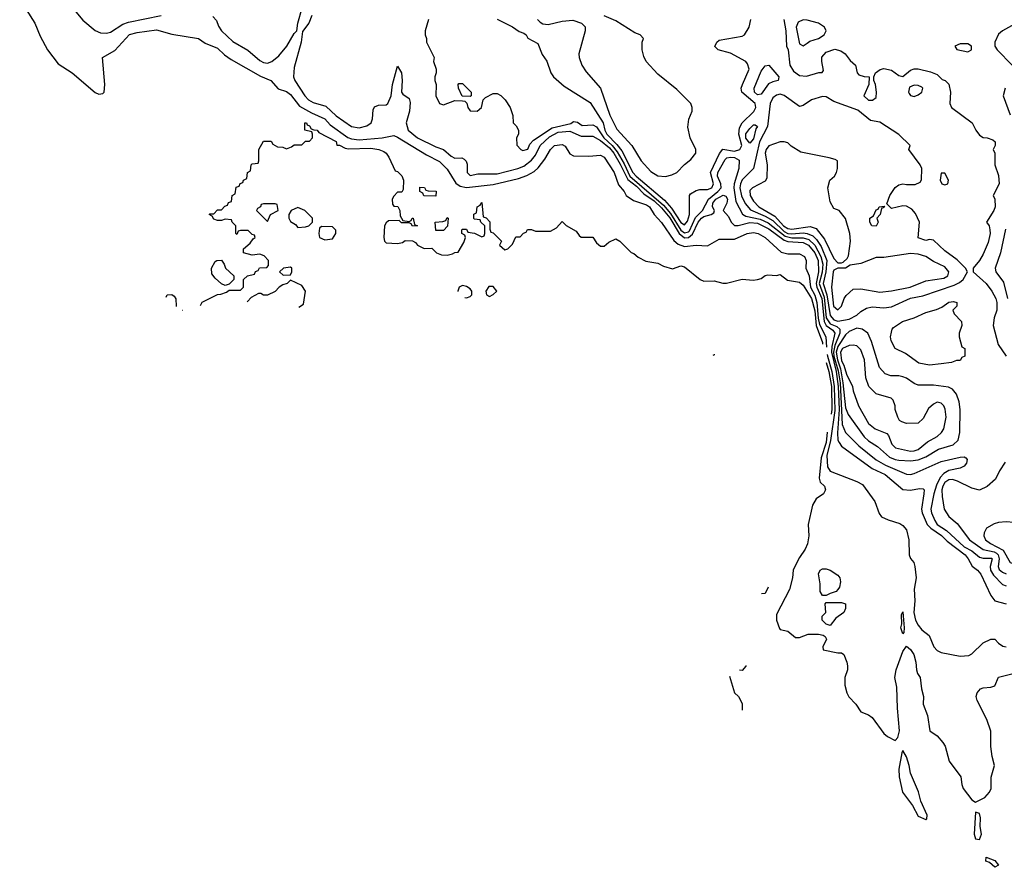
# Model space of a CAD drawing. Header units: inches. Extents: x 2380249 to 2585472, y 382747 to 546448.
# Tile 278 of 626: x 2524336 to 2529480, y 420297 to 424728. Entities that reach past the tile are written whole.
import ezdxf

# ---------------------------------------------------------------- set-up
doc = ezdxf.new("R2010")
doc.units = ezdxf.units.IN
doc.header["$MEASUREMENT"] = 0
doc.layers.add('C5422', color=7, linetype='Continuous')

msp = doc.modelspace()

# ---------------------------------------------------------------- linework, layer by layer
at = {"layer": 'C5422', "color": 4}
for points, elevation in [([(2524335.9, 424835.9), (2524414.9, 424710), (2524442.6, 424642.6), (2524480.5, 424570), (2524536.8, 424496.8), (2524610, 424450.6), (2524730, 424348.2), (2524750, 424339.3), (2524770, 424342), (2524778, 424350), (2524780.5, 424390), (2524769.2, 424530), (2524832.4, 424567.6), (2524910, 424650.2), (2524950, 424661.8), (2525050, 424674.7), (2525130, 424653.4), (2525270, 424630.3), (2525304.9, 424604.9), (2525370, 424579), (2525405.3, 424545.3), (2525440.8, 424520.8), (2525593.9, 424433.9), (2525648.2, 424410), (2525686.5, 424366.5), (2525730, 424352.4), (2525750, 424337.4), (2525797.1, 424277.1), (2525861, 424241), (2525930, 424210.2), (2525958.3, 424178.3), (2526050, 424112.7), (2526070, 424105.2), (2526110, 424100.6), (2526230, 424111.3), (2526290, 424123.6), (2526310, 424114.9), (2526461.2, 424021.2), (2526530, 423986.9), (2526570, 423947.4), (2526614.1, 423874.1), (2526637.6, 423857.6), (2526670, 423851.3), (2526810, 423866.2), (2526942.1, 423897.9), (2526986.4, 423913.6), (2527024.6, 423935.4), (2527045.5, 423954.5), (2527080.2, 423999.8), (2527108.7, 424050), (2527129.7, 424070), (2527170, 424075.3), (2527186.4, 424066.4), (2527210, 424027.7), (2527230, 424016.4), (2527310, 424015.6), (2527370, 424020.3), (2527390, 424010.3), (2527442.6, 423930), (2527464.2, 423864.2), (2527493.4, 423830), (2527504, 423810), (2527542.4, 423782.4), (2527610, 423760.2), (2527626, 423750), (2527650.2, 423710.2), (2527690, 423668.4), (2527754.2, 423574.2), (2527775.4, 423555.4), (2527810, 423543.5), (2527870, 423549.1), (2527930, 423546), (2527990, 423580.4), (2528070, 423580.2), (2528137, 423610), (2528170, 423616), (2528194.4, 423610), (2528230.3, 423590), (2528313.6, 423513.6), (2528350, 423503.6), (2528410, 423504.4), (2528436.9, 423490), (2528445.3, 423470), (2528443.2, 423430), (2528461.1, 423390), (2528467.1, 423330), (2528490, 423287.9), (2528501.4, 423250), (2528507.4, 423167.4), (2528514.4, 423134.4), (2528547.2, 423070), (2528552.1, 423016.2)], 16), ([(2524619.9, 424779.9), (2524665.2, 424725.2), (2524730, 424671), (2524758.8, 424658.8), (2524790, 424657.3), (2524810, 424664), (2524875.2, 424704.8), (2524904.9, 424715.1), (2525075.3, 424750)], 24), ([(2525344.5, 424744.5), (2525364.9, 424724.9), (2525375.3, 424695.3), (2525390.8, 424670), (2525450, 424614.8), (2525528.6, 424568.6), (2525590, 424514.8), (2525610, 424504), (2525630, 424500.7), (2525654, 424510), (2525690, 424539.1), (2525731.5, 424590), (2525770, 424656), (2525784, 424670), (2525789.5, 424710.5), (2525812.3, 424790)], 24), ([(2525861.6, 424750), (2525847.3, 424710), (2525813.2, 424666.8), (2525806, 424610), (2525770, 424478), (2525767, 424430), (2525774, 424410), (2525826.4, 424330), (2525845.3, 424310), (2525870, 424295), (2525936.1, 424276.1), (2525990, 424225.8), (2526069.6, 424169.6), (2526110, 424163.2), (2526150, 424173.7), (2526171.8, 424190), (2526179.5, 424210), (2526182.7, 424257.3), (2526190, 424272), (2526210, 424281), (2526250, 424282.8), (2526259, 424290), (2526276, 424330), (2526283, 424390), (2526310, 424484.7), (2526330.4, 424450), (2526334, 424410), (2526330.7, 424350), (2526338.5, 424338.5), (2526370, 424316), (2526375.3, 424295.3), (2526371.8, 424250), (2526355.6, 424190), (2526365.8, 424150), (2526414.9, 424110), (2526510, 424063.2), (2526549.4, 424049.4), (2526590, 424014.9), (2526610, 424005.3), (2526645.5, 424005.5), (2526658.7, 423998.7), (2526668.4, 423988.4), (2526673.1, 423973.1), (2526673, 423930), (2526690, 423913), (2526730, 423922.8), (2526830, 423921.8), (2526938, 423950), (2526970, 423962.9), (2527010, 423993.8), (2527030, 424020.3), (2527054.8, 424070), (2527103.9, 424116.1), (2527150, 424140.1), (2527210, 424145.3), (2527270, 424118.6), (2527330, 424118.7), (2527370, 424096), (2527417.9, 424057.9), (2527440.7, 424030), (2527473.5, 423973.5), (2527513.2, 423893.2), (2527558.3, 423858.3), (2527597.6, 423817.6), (2527650, 423781.8), (2527690, 423744.8), (2527732.6, 423692.6), (2527781.2, 423610), (2527808.6, 423588.6), (2527830.3, 423589.7), (2527852, 423608), (2527880.5, 423670), (2527897.8, 423690), (2527910, 423699), (2527949.3, 423710), (2527962, 423718), (2527966.6, 423730), (2527955.8, 423750), (2527958.2, 423770), (2527972.2, 423790), (2528011.2, 423811.2), (2528026.1, 423806.1), (2528033.6, 423790), (2528031.3, 423768.7), (2528010.8, 423730), (2528039.3, 423699.3), (2528053, 423670), (2528070, 423653), (2528090, 423653.1), (2528150, 423668.3), (2528190, 423664.1), (2528250, 423635.1), (2528330, 423575.6), (2528350, 423568.3), (2528430, 423563), (2528457.8, 423550), (2528489.5, 423510), (2528507.1, 423470), (2528510.1, 423410.1), (2528496.9, 423350), (2528500.1, 423330), (2528526.7, 423270), (2528539.5, 423150), (2528550, 423128.9), (2528585.2, 423105.2), (2528595.5, 423090), (2528579.5, 423020.5), (2528577, 422990), (2528602.5, 422890), (2528612.8, 422810), (2528617.9, 422690), (2528608.3, 422568.3), (2528611.1, 422531.1), (2528617.8, 422517.8), (2528630, 422499.3), (2528790, 422382.8), (2528857.1, 422350), (2528950, 422272.4), (2528990, 422268.5), (2529037.3, 422277.3), (2529056.3, 422276.3), (2529061, 422270), (2529060.5, 422250), (2529046.9, 422170), (2529050.2, 422150), (2529077.3, 422090), (2529095.6, 422070), (2529151.9, 422031.9), (2529182.4, 422002.4), (2529275.3, 421930), (2529292.2, 421910), (2529311.9, 421871.9), (2529340.7, 421850), (2529357.1, 421830), (2529410, 421718), (2529430, 421691), (2529490, 421674.8)], 24), ([(2526471.3, 424730), (2526454, 424670), (2526454, 424650), (2526462, 424630), (2526462, 424610), (2526502, 424530), (2526498, 424510), (2526512, 424470), (2526512, 424450), (2526504.7, 424430), (2526504.7, 424410), (2526511.3, 424390), (2526510.6, 424330), (2526530, 424291), (2526550, 424282.8), (2526610, 424306), (2526650, 424304.7), (2526662, 424302), (2526672, 424292), (2526678, 424270), (2526690, 424252), (2526726, 424250), (2526748.7, 424270), (2526758, 424310), (2526770, 424322), (2526810, 424342), (2526830, 424342), (2526850, 424332), (2526872, 424310), (2526898, 424270), (2526912.7, 424227.3), (2526914, 424190), (2526930, 424174), (2526942, 424150), (2526942, 424130), (2526932, 424110), (2526932.7, 424072.7), (2526954, 424050), (2526964.7, 424044.7), (2526990, 424052), (2527001.5, 424078.5), (2527020.8, 424099.2), (2527117.5, 424162.5), (2527215.1, 424184.9), (2527230, 424196), (2527250, 424192), (2527274.8, 424174.8), (2527330, 424178.7), (2527349.1, 424169.1), (2527387.8, 424110), (2527431.2, 424071.2), (2527458, 424038), (2527494.4, 423974.4), (2527523.6, 423910), (2527698.8, 423758.8), (2527736, 423716), (2527790, 423627.2), (2527810, 423613.5), (2527830, 423619.2), (2527834.6, 423625.4), (2527866.6, 423693.4), (2527902.6, 423730), (2527935.5, 423790), (2527983.5, 423830), (2528000.3, 423850), (2527998.9, 423870), (2527982.4, 423910), (2527983.4, 423930), (2528022.4, 423997.6), (2528030, 424005.7), (2528050, 424010.2), (2528070, 424007.6), (2528094.8, 423994.8), (2528092.9, 423950), (2528068.1, 423870), (2528066.9, 423850), (2528077.5, 423777.5), (2528112.2, 423712.2), (2528130, 423702), (2528205.4, 423685.4), (2528246.2, 423666.2), (2528336.1, 423596.1), (2528370, 423588.5), (2528430, 423587.7), (2528458.9, 423578.9), (2528490.5, 423550.5), (2528522.3, 423490), (2528531.6, 423450), (2528527.9, 423407.9), (2528512.7, 423350), (2528538.6, 423278.6), (2528550.1, 423170), (2528570, 423139.1), (2528604.6, 423124.6), (2528620.7, 423110), (2528621.7, 423090), (2528594.8, 423025.2), (2528588.1, 422990), (2528590.1, 422970), (2528613, 422893), (2528622.1, 422830), (2528632.8, 422612.8), (2528650, 422570.6), (2528720.4, 422500.4), (2528810, 422427.2), (2528860, 422400), (2528970, 422352.4), (2528990, 422350.4), (2529010, 422355.8), (2529150, 422418.4), (2529250, 422442), (2529270, 422442.8), (2529278.5, 422438.5), (2529286, 422430), (2529282.8, 422410), (2529270, 422394), (2529250, 422384.5), (2529190, 422372), (2529163.5, 422356.5), (2529144.7, 422335.3), (2529125.2, 422294.8), (2529112.1, 422250), (2529095.6, 422170), (2529100.3, 422150), (2529116.5, 422110), (2529130.2, 422090.2), (2529178.5, 422058.5), (2529270, 421972.2), (2529311.4, 421951.4), (2529350, 421918.3), (2529370, 421912.6), (2529413.5, 421913.5), (2529416.9, 421910), (2529406, 421870), (2529407.8, 421850), (2529424, 421824), (2529470, 421775.8), (2529490, 421768.8)], 28), ([(2526830, 424730.7), (2526910, 424690.8), (2526946, 424666), (2526970, 424658), (2526982, 424650), (2526991.3, 424631.3), (2527043.6, 424603.6), (2527066.4, 424546.4), (2527090.7, 424510.7), (2527110.9, 424450.9), (2527124.7, 424430), (2527181.4, 424381.4), (2527316, 424296), (2527383.6, 424190), (2527393, 424150), (2527403, 424130), (2527456.5, 424076.5), (2527482.1, 424042.1), (2527540.2, 423930), (2527557.3, 423910), (2527704.9, 423784.9), (2527742.2, 423742.2), (2527790, 423667.9), (2527810, 423656.5), (2527825.2, 423674.8), (2527836.1, 423710), (2527835.3, 423810), (2527841.2, 423818.8), (2527870, 423836), (2527890, 423841), (2527930, 423840.4), (2527952.8, 423850), (2527960.4, 423870), (2527945.4, 423930), (2527991.4, 424028.6), (2528010, 424052), (2528070, 424041.4), (2528098.9, 424050), (2528108.8, 424070), (2528093.7, 424130), (2528097, 424163), (2528111.4, 424188.6), (2528171.3, 424248.7), (2528182.2, 424270), (2528179.1, 424290), (2528109.2, 424350), (2528106, 424370), (2528111.8, 424390), (2528147, 424470), (2528138.3, 424498.3), (2528129.5, 424509.5), (2528050, 424554), (2527986, 424570), (2527968.4, 424588.4), (2527978, 424610), (2527990, 424622), (2528110, 424642.8), (2528122, 424650), (2528146.6, 424690), (2528156.2, 424730)], 32), ([(2527040.5, 424730), (2527055.1, 424715.1), (2527070, 424706.7), (2527097.2, 424702.8), (2527170, 424720.7), (2527225.4, 424725.4), (2527271, 424711), (2527291, 424691), (2527290.8, 424670), (2527257.3, 424550), (2527259.1, 424530), (2527273.4, 424490), (2527295.6, 424455.6), (2527370.4, 424370), (2527419.5, 424230), (2527455.9, 424155.9), (2527534, 424070), (2527582.8, 423990), (2527634, 423934), (2527670, 423912.7), (2527710, 423908.7), (2527743.1, 423916.9), (2527769.7, 423930.3), (2527810, 423970.8), (2527843.2, 423996.8), (2527868.7, 424030), (2527868.7, 424050), (2527839.3, 424110), (2527826.8, 424166.8), (2527832.5, 424207.5), (2527849, 424250), (2527849, 424270), (2527842, 424290), (2527770, 424364), (2527670, 424444), (2527609, 424510), (2527596.5, 424536.5), (2527588.9, 424571.1), (2527588.7, 424610), (2527595.3, 424630), (2527578, 424650), (2527550, 424659), (2527450, 424722), (2527390, 424748)], 36), ([(2528328, 424730), (2528338.7, 424670), (2528343.1, 424590), (2528350.3, 424570), (2528360.3, 424490), (2528379.4, 424459.4), (2528410, 424436.4), (2528447, 424433), (2528512, 424452), (2528528, 424452), (2528536.4, 424463.6), (2528526, 424510), (2528527.7, 424532.3), (2528550, 424558.8), (2528594.2, 424574.2), (2528626.1, 424566.1), (2528648, 424550), (2528675.2, 424515.2), (2528702.8, 424490), (2528711.3, 424450), (2528720.7, 424440.7), (2528748.4, 424431.6), (2528774, 424430), (2528772, 424390), (2528746, 424330), (2528770, 424308), (2528792.3, 424307.7), (2528810, 424322), (2528813.2, 424350), (2528808, 424390), (2528798, 424410), (2528798, 424430), (2528808, 424450), (2528832.5, 424467.5), (2528850, 424474), (2528890, 424464), (2528930, 424436), (2528950, 424431.3), (2528990, 424464.7), (2529010, 424471), (2529030, 424470.8), (2529095.3, 424455.3), (2529130, 424442), (2529156, 424416), (2529170.6, 424410.6), (2529190, 424391.3), (2529198.8, 424350), (2529196, 424290), (2529204.7, 424270), (2529312, 424190), (2529331.3, 424150), (2529350, 424124.7), (2529370, 424112), (2529390, 424111.3), (2529419.6, 424099.6), (2529432, 424090), (2529432, 424070), (2529422, 424050), (2529431.1, 424031.1), (2529431, 423970), (2529450, 423914), (2529453.4, 423870), (2529422, 423810), (2529431, 423790), (2529432, 423750), (2529424.7, 423730), (2529386.8, 423670), (2529400.7, 423650), (2529404.9, 423630), (2529405.5, 423610), (2529395.6, 423564.4), (2529370, 423502), (2529350.8, 423470), (2529318, 423430), (2529318, 423410), (2529385.5, 423350), (2529415.5, 423310), (2529435.5, 423270), (2529440.5, 423250), (2529440.7, 423210), (2529426.8, 423170), (2529422.8, 423130), (2529448, 423030), (2529490.6, 422969.4)], 32), ([(2529550, 424714), (2529471, 424670), (2529450, 424653.2), (2529430.8, 424610), (2529431, 424590), (2529442.8, 424570), (2529521, 424490)], 36), ([(2529484, 424370), (2529473.4, 424330), (2529511.6, 424231.6)], 36), ([(2525279.8, 423233.4), (2525290, 423252), (2525370, 423292), (2525387.3, 423292.7), (2525416.4, 423303.6), (2525430, 423314), (2525490, 423314), (2525506, 423330), (2525506, 423370), (2525526, 423390), (2525562, 423398), (2525567.3, 423412.7), (2525582, 423418), (2525588.7, 423431.3), (2525627.3, 423432.7), (2525636.4, 423443.6), (2525635.3, 423470), (2525613.6, 423493.6), (2525590, 423502), (2525550, 423498), (2525506, 423510), (2525506, 423530), (2525540.4, 423559.6), (2525556.4, 423583.6), (2525566, 423590), (2525562, 423602), (2525550, 423606), (2525530, 423626), (2525490, 423626), (2525478, 423622), (2525470, 423606), (2525466, 423610), (2525466, 423650), (2525446, 423670), (2525442, 423682), (2525410, 423686), (2525390, 423678), (2525370, 423678), (2525350, 423686), (2525342, 423702), (2525326, 423710), (2525330, 423714), (2525350, 423714), (2525370, 423734), (2525390, 423734), (2525407.3, 423752.7), (2525422, 423758), (2525427.3, 423772.7), (2525442, 423778), (2525446, 423810), (2525462, 423818), (2525467.3, 423852.7), (2525482, 423858), (2525487.3, 423872.7), (2525502, 423878), (2525506, 423890), (2525522, 423898), (2525526, 423930), (2525542, 423938), (2525546, 423970), (2525550, 423974), (2525582, 423978), (2525586, 423990), (2525586, 424050), (2525610, 424094), (2525650, 424094), (2525658, 424078), (2525683.6, 424063.6), (2525710, 424062), (2525730, 424054), (2525756.4, 424063.6), (2525770, 424074), (2525810, 424074), (2525830, 424094), (2525850, 424094), (2525866, 424110), (2525866, 424130), (2525862, 424142), (2525826, 424150), (2525826, 424190), (2525834, 424190), (2525838, 424178), (2525850, 424174), (2525858, 424158), (2525872, 424152), (2525890, 424151.3), (2525898, 424138), (2525990, 424091), (2525992.7, 424072.7), (2526007.3, 424072.7), (2526036.9, 424056.9), (2526053.7, 424053.7), (2526170, 424057.1), (2526212, 424050), (2526238.5, 424038.5), (2526251.3, 424030), (2526264.7, 424010), (2526298, 423938), (2526310, 423934), (2526332.7, 423912.7), (2526342, 423890), (2526339.6, 423840.4), (2526332.7, 423827.3), (2526310, 423826), (2526290, 423806), (2526282, 423790), (2526283.6, 423763.6), (2526290, 423754), (2526312, 423752), (2526322, 423730), (2526323.6, 423703.6), (2526338, 423678), (2526370, 423674), (2526382, 423678), (2526386, 423690), (2526391.6, 423691.6), (2526398, 423658), (2526414, 423650), (2526388.4, 423648.4), (2526382, 423662), (2526370, 423666), (2526330, 423666), (2526318, 423678), (2526263.6, 423676.4), (2526250, 423666), (2526242, 423650), (2526238, 423590), (2526242, 423570), (2526250, 423562), (2526310, 423558), (2526336.4, 423563.6), (2526350, 423574), (2526388.4, 423571.6), (2526403.6, 423563.6), (2526414, 423550), (2526450, 423532), (2526490, 423534), (2526514, 423510), (2526539.6, 423499.6), (2526570, 423498), (2526596.4, 423503.6), (2526610, 423512), (2526627.3, 423512.7), (2526656.4, 423563.6), (2526666, 423590), (2526662, 423602), (2526646, 423610), (2526646, 423630), (2526650, 423634), (2526670, 423634), (2526678, 423618), (2526711.6, 423611.6), (2526750, 423594), (2526762, 423598), (2526766, 423610), (2526766, 423650), (2526746, 423670), (2526742, 423682), (2526710, 423686), (2526708, 423690), (2526708.4, 423711.6), (2526722, 423718), (2526726, 423750), (2526742, 423758), (2526750, 423772), (2526758, 423698), (2526772.7, 423692.7), (2526791.6, 423671.6), (2526792.7, 423632.7), (2526798, 423618), (2526810, 423614), (2526854, 423570), (2526842, 423550), (2526870, 423524.7), (2526886, 423530), (2526910, 423554), (2526927.3, 423592.7), (2526950, 423594), (2526967.3, 423612.7), (2526982, 423618), (2526988.4, 423631.6), (2527010, 423632), (2527030, 423622), (2527110, 423622), (2527140.4, 423639.6), (2527170, 423674), (2527191.6, 423651.6), (2527243.6, 423623.6), (2527259.6, 423599.6), (2527270, 423592), (2527330, 423592), (2527350, 423562), (2527370, 423544.7), (2527390, 423544.7), (2527414.6, 423565.4), (2527450, 423582), (2527471.1, 423571.1), (2527530, 423512), (2527545.4, 423505.4), (2527566.4, 423486.4), (2527606.8, 423466.8), (2527670, 423456), (2527699.8, 423439.8), (2527746, 423426), (2527790, 423441), (2527810, 423436), (2527890.7, 423370.7), (2527910, 423361), (2527963.5, 423363.5), (2528010, 423351), (2528028.7, 423351.3), (2528110, 423371.3), (2528167.3, 423367.3), (2528190, 423370.8), (2528210, 423376), (2528230, 423391.3), (2528244.7, 423395.3), (2528290, 423391.3), (2528310, 423396), (2528347.1, 423367.1), (2528410, 423356.3), (2528430, 423340.7), (2528472.9, 423270), (2528490, 423206), (2528496.6, 423130), (2528530, 423040.7), (2528531.1, 423031.8)], 12), ([(2529486.3, 423633.7), (2529461.1, 423510), (2529432.7, 423430), (2529435.5, 423410), (2529475.8, 423355.8), (2529496.5, 423270)], 36), ([(2525750, 423366), (2525734, 423350), (2525710, 423342), (2525692, 423330), (2525670, 423308), (2525630, 423288), (2525610, 423288), (2525596.4, 423296.4), (2525583.6, 423296.4), (2525544.7, 423275.3), (2525525.4, 423254.6), (2525524.6, 423252.8)], 12), ([(2525794.9, 423225.2), (2525819, 423241), (2525828.7, 423310), (2525810, 423338), (2525750, 423366)], 12), ([(2526650, 423339), (2526632, 423330), (2526624.7, 423310), (2526625.7, 423306.8)], 12), ([(2526661.3, 423276.5), (2526670, 423274.8), (2526690, 423281), (2526699, 423290), (2526699, 423310), (2526690, 423322), (2526670, 423334), (2526650, 423339)], 12), ([(2525101.2, 423278.1), (2525106, 423290), (2525130, 423292), (2525143.6, 423283.6), (2525151.1, 423268.9), (2525154, 423230), (2525153.6, 423229.8)], 12), ([(2525186.3, 423209.7), (2525186, 423210), (2525187.5, 423210)], 12), ([(2527968.3, 422977.1), (2527963.6, 422976.4), (2527957.5, 422973.3)], 12), ([(2528555.5, 422978.6), (2528556.3, 422970), (2528579.9, 422890), (2528591.9, 422810), (2528594.1, 422685.9), (2528571.6, 422528.4), (2528553.4, 422450), (2528556, 422390), (2528570, 422368.2), (2528710, 422314), (2528738.6, 422298.6), (2528804, 422210), (2528827.1, 422147.1), (2528838, 422130), (2528873.2, 422113.2), (2528933.8, 422093.8), (2528950, 422084), (2528970, 422061), (2528981.6, 422010), (2528983.1, 421930), (2528990, 421911), (2529006.8, 421890), (2529013.4, 421870), (2529019.3, 421810), (2529008.8, 421751.2), (2529012.4, 421690), (2529007.8, 421630), (2529015.8, 421590), (2529030, 421562.8), (2529050, 421538.8), (2529088.4, 421508.4), (2529112.7, 421450), (2529130, 421430.5), (2529150, 421420.4), (2529250, 421400.5), (2529295.3, 421404.7), (2529310, 421413.4), (2529369.8, 421470.2), (2529410, 421490.3), (2529430, 421490.4), (2529449.1, 421469.1), (2529473.3, 421453.3), (2529490, 421449.1)], 16), ([(2528550.2, 422935.6), (2528563.2, 422890), (2528576.9, 422810), (2528579, 422690), (2528575.2, 422666.6)], 12), ([(2528555.4, 422572.7), (2528550, 422518), (2528522.8, 422437.2), (2528512.4, 422332.4), (2528517.3, 422310), (2528541, 422290), (2528546, 422270), (2528534.8, 422250), (2528496.5, 422223.5), (2528478, 422190), (2528454.7, 422090), (2528458.3, 422030), (2528452, 421988), (2528440.4, 421959.6), (2528410, 421916), (2528385.3, 421870), (2528377.1, 421850), (2528373, 421810), (2528357.6, 421750), (2528290, 421619), (2528290.4, 421590), (2528306.3, 421546.3), (2528310, 421540.7), (2528350, 421531.3), (2528390, 421498), (2528410, 421498), (2528455.3, 421515.3), (2528510, 421516), (2528534, 421510), (2528543.6, 421503.6), (2528551.3, 421490), (2528532, 421450), (2528534, 421434), (2528610, 421418), (2528630, 421418), (2528642, 421410), (2528658, 421370), (2528661, 421350), (2528661, 421330), (2528647.3, 421290), (2528647.7, 421250), (2528657.1, 421210), (2528668.5, 421188.5), (2528704, 421150), (2528730.5, 421110.5), (2528770, 421094.9), (2528790, 421080.5), (2528850, 420996.3), (2528870, 420980.5), (2528910, 420961), (2528923.7, 420976.3), (2528932, 421010), (2528921.6, 421130), (2528918.6, 421238.6), (2528908, 421290), (2528916, 421330), (2528950, 421424.7), (2528970, 421454), (2528990, 421436), (2529006.8, 421410), (2529018, 421370), (2529021, 421330), (2529026.8, 421310), (2529041, 421290), (2529046.8, 421230), (2529057.3, 421190), (2529056, 421150), (2529078.8, 421090), (2529091.3, 421011.3), (2529130, 420984.7), (2529159.1, 420950), (2529170.4, 420930), (2529192.2, 420852.2), (2529253, 420770), (2529258, 420730), (2529265.5, 420710), (2529310, 420650.8), (2529330, 420638), (2529378.6, 420661.4), (2529403, 420690), (2529411.1, 420710), (2529411.9, 420768.1), (2529429.2, 420830), (2529416.5, 420876.5), (2529409.4, 420929.4), (2529409.5, 421009.5), (2529389.1, 421069.1), (2529339, 421170), (2529334, 421190), (2529339, 421210), (2529355.3, 421230), (2529370, 421236.3), (2529410, 421239.1), (2529430, 421246), (2529450, 421291), (2529526, 421310)], 12), ([(2529484.5, 422415.5), (2529454.8, 422370), (2529433.7, 422326.3), (2529390, 422288), (2529350, 422268), (2529310, 422279), (2529236.3, 422316.3), (2529210, 422324.4), (2529190, 422323.5), (2529170, 422309.6), (2529158.6, 422290), (2529154, 422270), (2529154.9, 422234.9), (2529165.5, 422170), (2529190, 422131), (2529234.4, 422094.4), (2529298, 422010), (2529370, 421959), (2529427, 421947), (2529438.9, 421938.9), (2529447.3, 421930), (2529453.4, 421910), (2529447.3, 421870), (2529454, 421854), (2529470, 421839.6), (2529490, 421831.5)], 32), ([(2528247.3, 421761.5), (2528230, 421728), (2528212, 421726.2)], 8), ([(2528110, 421326), (2528096.8, 421328.4)], 8), ([(2528130.5, 421352.4), (2528130.5, 421349.5), (2528110, 421326)], 8), ([(2528044.8, 421296.4), (2528071.3, 421210), (2528091.3, 421190), (2528110, 421154), (2528110, 421119.4)], 8)]:
    msp.add_lwpolyline(points, dxfattribs=dict(at, elevation=elevation))
for points, elevation in [([(2528430, 424727.8), (2528403.9, 424716.1), (2528392, 424690), (2528410, 424602), (2528430, 424591.3), (2528450, 424606), (2528463.7, 424616.3), (2528510, 424630.5), (2528539.3, 424650), (2528549.5, 424670), (2528540.9, 424690), (2528510, 424709.6), (2528450, 424726.3)], 36), ([(2529290, 424602), (2529250, 424602), (2529222, 424590), (2529232.7, 424572.7), (2529290, 424561), (2529308, 424570), (2529308, 424590)], 36), ([(2528190, 424335.6), (2528175.6, 424350), (2528173.6, 424370), (2528210, 424458.8), (2528230, 424486.8), (2528250, 424490.8), (2528302.8, 424430), (2528301, 424419), (2528298, 424410), (2528270, 424404.2), (2528247.5, 424392.5), (2528210, 424339.5)], 28), ([(2526690, 424326), (2526648, 424328), (2526628, 424370), (2526626, 424390), (2526630, 424394), (2526650, 424394), (2526694, 424350), (2526694, 424330)], 28), ([(2529010, 424385.2), (2528984.9, 424375.1), (2528978.8, 424350), (2528982.5, 424342.5), (2528990, 424331.3), (2529010, 424327.3), (2529030, 424334.8), (2529049, 424350), (2529054, 424370), (2529050, 424375.3), (2529030, 424384)], 32), ([(2528310, 424339.5), (2528290, 424334.5), (2528270, 424319.3), (2528257.6, 424290), (2528242.3, 424170), (2528202, 424090), (2528170.4, 423950), (2528110, 423891.2), (2528101.1, 423870), (2528099.3, 423850), (2528106.7, 423806.7), (2528126.7, 423766.7), (2528153.7, 423733.7), (2528230, 423701.4), (2528270, 423679.1), (2528330, 423620.7), (2528350, 423611.3), (2528370, 423608.6), (2528430, 423613.5), (2528450.8, 423610.8), (2528479, 423599), (2528499.6, 423579.6), (2528522.9, 423542.9), (2528552.5, 423470), (2528547.7, 423410), (2528534.6, 423350), (2528552.5, 423290), (2528570, 423182), (2528590, 423159.2), (2528610, 423153.2), (2528670, 423163.1), (2528710, 423183), (2528730, 423202.8), (2528760.2, 423219.8), (2528790, 423226.8), (2528850, 423222), (2528890, 423227.7), (2528990, 423272.2), (2529054.5, 423285.5), (2529219.1, 423340.9), (2529246, 423354), (2529265.2, 423370), (2529288.7, 423410), (2529278, 423430), (2529233.3, 423473.3), (2529170, 423519.3), (2529110, 423575.3), (2529090, 423579), (2529070, 423574), (2529030, 423588.7), (2529037.2, 423670), (2529015.9, 423715.9), (2528997.2, 423737.2), (2528970, 423752.7), (2528950, 423756), (2528890, 423742), (2528866, 423766), (2528882, 423810), (2528910, 423851.3), (2528930, 423864.7), (2528950, 423871), (2528970, 423866), (2529014, 423866), (2529040.4, 423879.6), (2529048.4, 423891.6), (2529049, 423950), (2529041.2, 423970), (2528982, 424050), (2528988, 424070), (2528930, 424128.7), (2528830, 424192.7), (2528781.5, 424201.5), (2528714.6, 424254.6), (2528590, 424301.3), (2528550, 424325.4), (2528530, 424326.6), (2528472, 424310), (2528430, 424279), (2528410, 424275.3), (2528330, 424332.3)], 32), ([(2528150, 424082), (2528130, 424109.5), (2528129, 424131), (2528150, 424159.3), (2528170, 424178), (2528178, 424178), (2528190.3, 424170), (2528182.4, 424157.6), (2528170, 424106)], 28), ([(2528310, 424089.2), (2528250, 424069.3), (2528235.5, 424050), (2528230.6, 424030), (2528240.4, 423970), (2528239.9, 423900.1), (2528230, 423883.7), (2528164.7, 423850), (2528150, 423835.3), (2528153, 423810), (2528170, 423779.1), (2528197.1, 423750), (2528280.5, 423700.5), (2528326.2, 423650), (2528350, 423636.8), (2528370, 423634), (2528466.5, 423646.5), (2528497.3, 423637.3), (2528540.7, 423580.7), (2528590, 423480.7), (2528610, 423458), (2528630, 423458), (2528639, 423461), (2528659.3, 423480.7), (2528665.6, 423494.4), (2528676.2, 423570), (2528673.6, 423610), (2528650, 423689), (2528618, 423730), (2528590, 423742), (2528570, 423775.3), (2528558, 423850), (2528569.3, 423890), (2528593.2, 423910), (2528604, 423930), (2528609, 423950), (2528608, 423990), (2528597.2, 423997.2), (2528565.6, 424005.6), (2528416.6, 424036.6), (2528367, 424067), (2528350, 424084), (2528330, 424089)], 36), ([(2529170, 423926), (2529150, 423926), (2529144.7, 423890), (2529154, 423870), (2529170, 423864.7), (2529186, 423870), (2529188, 423890)], 32), ([(2526510, 423806), (2526447.3, 423807.3), (2526442, 423822), (2526426, 423830), (2526427.3, 423852.7), (2526451.6, 423851.6), (2526458, 423838), (2526470, 423834), (2526512.7, 423832.7)], 12), ([(2525670, 423766), (2525610, 423766), (2525598, 423762), (2525594, 423750), (2525578, 423742), (2525574, 423730), (2525630, 423674), (2525646, 423710), (2525686, 423730), (2525682, 423762)], 12), ([(2525790, 423746), (2525754, 423730), (2525742, 423710), (2525742, 423690), (2525750, 423674), (2525776.9, 423656.9), (2525790, 423642), (2525830, 423644.7), (2525846, 423650), (2525866, 423670), (2525866, 423690), (2525826, 423730)], 12), ([(2528810, 423648.7), (2528788, 423650), (2528778, 423670), (2528778, 423690), (2528796.4, 423703.6), (2528810, 423734), (2528822, 423738), (2528826, 423750), (2528854, 423754), (2528850, 423746), (2528838, 423742), (2528832, 423710), (2528814, 423690), (2528822, 423670)], 32), ([(2526510, 423626), (2526506, 423670), (2526547.3, 423672.7), (2526562, 423678), (2526570, 423694), (2526574, 423690), (2526571.6, 423648.4), (2526550, 423626)], 12), ([(2525912.7, 423647.3), (2525902, 423638), (2525898, 423610), (2525902, 423590), (2525930, 423578), (2525970, 423582), (2525988, 423610), (2525987.3, 423627.3), (2525970, 423646)], 12), ([(2528990, 423506.6), (2528850, 423485.6), (2528810, 423485.1), (2528730, 423453.3), (2528675.3, 423444.7), (2528650, 423429), (2528610, 423429), (2528590, 423419), (2528586.7, 423410), (2528577.6, 423330), (2528588.3, 423230), (2528610, 423211), (2528629, 423230), (2528642.7, 423270), (2528653.4, 423286.6), (2528690, 423319.1), (2528730, 423321.3), (2528830, 423304.6), (2528890, 423310.3), (2528989, 423330), (2529070, 423362.6), (2529163.7, 423376.3), (2529185.1, 423390), (2529189.6, 423410), (2529170, 423436.9), (2529110, 423463.6), (2529070, 423489.6), (2529030, 423502)], 36), ([(2525410, 423338), (2525390, 423348), (2525356.4, 423376.4), (2525340.4, 423400.4), (2525338, 423430), (2525356.4, 423463.6), (2525366, 423470), (2525390.8, 423470.8), (2525404.7, 423450), (2525411.3, 423430), (2525454, 423390), (2525454, 423370), (2525430, 423346)], 12), ([(2525750, 423435.3), (2525714, 423430), (2525694, 423410), (2525712.7, 423392.7), (2525750, 423394), (2525758, 423410), (2525758, 423430)], 12), ([(2526810, 423334), (2526786.4, 423333.6), (2526772, 423310), (2526774, 423290), (2526790, 423282), (2526810, 423292), (2526828, 423310)], 12), ([(2529090, 422922.7), (2529033.6, 422933.6), (2528963.2, 422983.2), (2528910, 423009.2), (2528889.2, 423050), (2528885.2, 423070), (2528890, 423094), (2528894, 423110), (2528901.5, 423118.5), (2528949, 423150), (2529010, 423170.5), (2529070, 423197.3), (2529126, 423214), (2529154, 423226), (2529190, 423251), (2529215.3, 423255.3), (2529232, 423250), (2529232, 423230), (2529212, 423210), (2529218, 423190), (2529256, 423150), (2529258, 423130), (2529244.7, 423090), (2529244.7, 423070), (2529258, 423018), (2529274, 423010), (2529274, 422970), (2529258, 422962), (2529250, 422946), (2529230, 422946), (2529203.6, 422936.4), (2529150, 422929.3)], 28), ([(2528710, 423115.6), (2528670, 423098.3), (2528650, 423081.6), (2528610, 423020.3), (2528602.5, 422990), (2528608.2, 422950), (2528623.9, 422903.9), (2528636.4, 422830), (2528650, 422698.8), (2528664.1, 422664.1), (2528747.4, 422547.4), (2528770, 422527), (2528817.3, 422497.3), (2528880.6, 422440.6), (2528910, 422429.1), (2528930, 422426.5), (2528990, 422421.7), (2529030, 422427.6), (2529070, 422443.1), (2529136.6, 422483.4), (2529213.5, 422506.5), (2529239.5, 422530), (2529247.3, 422570), (2529249.6, 422690), (2529245.1, 422730), (2529229.6, 422770), (2529210, 422796), (2529187.8, 422807.8), (2529110, 422818.4), (2529030, 422818), (2529010, 422826.6), (2528970, 422854.5), (2528950, 422862), (2528930, 422867), (2528887.3, 422867.3), (2528857, 422877), (2528827.3, 422910), (2528786.6, 423046.6), (2528766.6, 423090), (2528737.2, 423110)], 32), ([(2528690, 423027.3), (2528670, 423025.6), (2528635.5, 423010), (2528624.4, 422990), (2528630, 422945.3), (2528641.9, 422921.9), (2528655.6, 422875.6), (2528687.7, 422810), (2528691.1, 422788.9), (2528719.1, 422710), (2528770, 422617.3), (2528806, 422590), (2528865.8, 422565.8), (2528875.2, 422555.2), (2528893.4, 422510), (2528911, 422490), (2528990, 422473.4), (2529010, 422473.7), (2529030, 422481.3), (2529078.7, 422521.3), (2529129, 422550), (2529152.3, 422570), (2529163.7, 422590), (2529176.2, 422650), (2529171.5, 422691.5), (2529164, 422710), (2529150, 422724), (2529130, 422729), (2529110, 422719), (2529084.5, 422695.5), (2529056.8, 422643.2), (2529030, 422619), (2528970, 422617.2), (2528945.6, 422625.6), (2528933.2, 422633.2), (2528924, 422650), (2528909.3, 422690), (2528909.2, 422710), (2528899.3, 422739.3), (2528889.2, 422749.2), (2528810, 422772.7), (2528772.7, 422810), (2528756.2, 422856.2), (2528749.6, 422950), (2528730, 423002.7), (2528710, 423023.7)], 36), ([(2529490, 422103.1), (2529450, 422099.7), (2529426.8, 422093.2), (2529387.3, 422070), (2529374.4, 422045.6), (2529374, 422030), (2529382, 422010), (2529408.2, 421990), (2529474.5, 421954.5), (2529510.8, 421890), (2529541.2, 421881.2), (2529590, 421887.1), (2529610, 421890.4), (2529630, 421900.3), (2529695.4, 421950), (2529699.7, 421970), (2529690, 422031.8), (2529669, 422050), (2529621.8, 422061.8), (2529570, 422088.2), (2529530, 422099.7)], 36), ([(2528530, 421718), (2528519, 421739), (2528518.6, 421778.6), (2528509.2, 421830.8), (2528518, 421850), (2528530, 421858), (2528550, 421858), (2528570, 421851.3), (2528610, 421824.7), (2528621, 421810), (2528624.7, 421790), (2528618.8, 421761.2), (2528611.3, 421748.7), (2528601, 421739), (2528570, 421728), (2528550, 421718)], 12), ([(2528570, 421562), (2528550, 421568), (2528528, 421590), (2528528.7, 421610), (2528548, 421630), (2528544.7, 421675.3), (2528550, 421682), (2528630, 421682), (2528650, 421674), (2528651, 421650), (2528642, 421630), (2528599.6, 421600.4)], 12), ([(2528950, 421518), (2528939, 421550), (2528944, 421570), (2528943.1, 421616.9), (2528950, 421632), (2528957.3, 421550), (2528955.3, 421524.7)], 12), ([(2528950, 420908), (2528944, 420896), (2528928.5, 420810), (2528930.6, 420769.4), (2528948.8, 420690), (2528999.9, 420619.9), (2529030, 420564), (2529070, 420547.7), (2529075.3, 420550), (2529078, 420570), (2529043.3, 420643.3), (2529031.1, 420691.1), (2528989.3, 420790), (2528983.7, 420830), (2528970, 420875.3)], 12), ([(2529330, 420586), (2529322.4, 420470), (2529330, 420446.8), (2529350, 420442.8), (2529360.7, 420470), (2529354.5, 420510), (2529355.5, 420555.5), (2529350, 420578)], 12), ([(2529430, 420297.2), (2529403.2, 420323.2), (2529384, 420330), (2529386, 420350), (2529430, 420333.4), (2529450, 420308)], 8)]:
    msp.add_lwpolyline(points, close=True, dxfattribs=dict(at, elevation=elevation))

doc.saveas('drawing.dxf')
